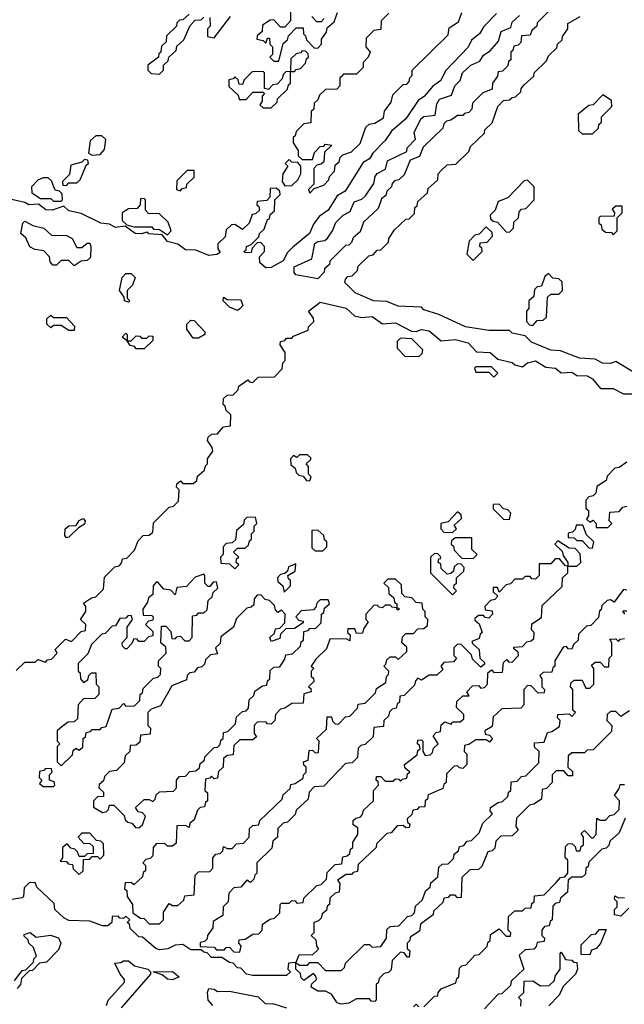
# Model space of a CAD drawing. Extents: x 2708302 to 2968450, y 494490 to 722710.
# Tile 270 of 284: x 2906495 to 2908828, y 679699 to 683500. Entities that reach past the tile are written whole.
import ezdxf

# ---------------------------------------------------------------- set-up
doc = ezdxf.new("R2010")
doc.units = 0

msp = doc.modelspace()

# ---------------------------------------------------------------- linework, layer by layer
at = {"layer": '0CON20XD'}
for points in [[(2908335, 683523.8), (2908285.9, 683474.1), (2908268.8, 683445), (2908238.8, 683421.2), (2908225, 683393.8), (2908137.7, 683302.3), (2908120, 683265), (2908087.5, 683242.5), (2908056.7, 683205), (2908032, 683188), (2907985, 683116.7), (2907930, 683070), (2907905, 683033.8), (2907857.5, 682985), (2907845, 682962.5), (2907820.7, 682949.3), (2907751.4, 682838.6), (2907719.6, 682820.5), (2907685.4, 682764.5), (2907650, 682740), (2907628.8, 682711.2), (2907613.8, 682675), (2907548.6, 682621.4), (2907528.3, 682601.7), (2907511.2, 682568.8), (2907495, 682560), (2907465, 682543.3), (2907445, 682542.5), (2907421.7, 682561.7), (2907420, 682585), (2907440, 682605), (2907440, 682625), (2907425, 682640), (2907411.7, 682638.3), (2907391.7, 682618.3), (2907388.3, 682601.7), (2907365, 682600), (2907360, 682605), (2907368.3, 682611.7), (2907370, 682625), (2907388.3, 682631.7), (2907418.3, 682661.7), (2907420, 682675), (2907438.3, 682691.7), (2907451.7, 682728.3), (2907458.3, 682731.7), (2907461.7, 682748.3), (2907478.3, 682761.7), (2907480, 682805), (2907500, 682825), (2907498.3, 682838.3), (2907485, 682850), (2907461.7, 682848.3), (2907460, 682815), (2907448.3, 682801.7), (2907411.7, 682798.3), (2907410, 682785), (2907418.3, 682778.3), (2907420, 682765), (2907405, 682750), (2907391.7, 682748.3), (2907380, 682715), (2907355, 682690), (2907325, 682710), (2907311.7, 682708.3), (2907291.7, 682688.3), (2907288.3, 682661.7), (2907260, 682635), (2907260, 682615), (2907268.3, 682601.7), (2907256.2, 682593.8), (2907225, 682590), (2907175, 682610.8), (2907135, 682611.9), (2907105, 682633.8), (2907065, 682643.3), (2907045, 682670), (2906993.6, 682673.6), (2906985, 682680), (2906965, 682673.8), (2906940, 682675), (2906902.5, 682702.5), (2906865, 682697.5), (2906841.2, 682711.2), (2906807.5, 682715), (2906731.7, 682751.7), (2906685, 682762.5), (2906665, 682780), (2906620, 682765), (2906595.9, 682765.9), (2906567.5, 682787.5), (2906530, 682785), (2906514.3, 682794.3), (2906425, 682814.5)], [(2907148.3, 683521.7), (2907125, 683500), (2907111.7, 683498.3), (2907101.7, 683488.3), (2907100, 683475), (2907061.7, 683438.3), (2907060, 683415), (2907041.7, 683398.3), (2907040, 683375), (2907031.7, 683368.3), (2907030, 683355), (2906990, 683325), (2906990, 683305), (2907001.7, 683291.7), (2907035, 683290)], [(2907035, 683290), (2907050, 683305), (2907050, 683325), (2907068.3, 683341.7), (2907070, 683355), (2907098.3, 683381.7), (2907101.7, 683398.3), (2907128.3, 683421.7), (2907153, 683477), (2907171.7, 683498.3), (2907195, 683500), (2907205, 683510)], [(2907228.3, 683508.3), (2907230, 683475), (2907220, 683465), (2907220, 683435), (2907245, 683430), (2907308.3, 683511.7)], [(2907540, 683535), (2907540, 683495), (2907518.3, 683471.7), (2907501.7, 683471.7), (2907475, 683500), (2907461.7, 683498.3), (2907431.7, 683478.3), (2907430, 683455), (2907411.7, 683438.3), (2907410, 683425), (2907435, 683420), (2907445, 683410), (2907451.7, 683428.3), (2907458.3, 683428.3), (2907460, 683405), (2907470, 683395), (2907470, 683365), (2907460, 683355), (2907475, 683340), (2907495, 683340)], [(2907495, 683340), (2907511.7, 683408.3), (2907528.3, 683421.7), (2907531.7, 683438.3), (2907561.7, 683468.3), (2907588.3, 683468.3), (2907590, 683445), (2907598.3, 683438.3), (2907601.7, 683421.7), (2907631.7, 683391.7), (2907645, 683390), (2907660, 683405), (2907660, 683425), (2907678.3, 683451.7), (2907681.7, 683468.3), (2907708.3, 683491.7), (2907721.7, 683528.3)], [(2907920, 683525), (2907890, 683495), (2907888.3, 683461.7), (2907861.7, 683458.3), (2907831.7, 683428.3), (2907830, 683395), (2907847.5, 683375), (2907840, 683355), (2907820, 683335), (2907820, 683315), (2907795, 683290), (2907745, 683290), (2907735, 683280), (2907730, 683275), (2907730, 683245), (2907718.3, 683231.7), (2907675, 683230), (2907651.7, 683208.3), (2907645, 683190), (2907631.7, 683178.3), (2907630, 683155), (2907620, 683145), (2907618.3, 683101.7), (2907591.7, 683098.3), (2907561.7, 683068.3), (2907558.3, 683051.7), (2907550, 683045), (2907550, 683025), (2907570, 682995), (2907570, 682975), (2907585, 682960), (2907625, 682960), (2907633, 682987), (2907655, 683010), (2907668.3, 683011.7), (2907675, 683020), (2907700, 683015), (2907671.7, 682988.3), (2907668.3, 682951.7), (2907658.3, 682941.7), (2907641.7, 682938.3), (2907630, 682925), (2907630, 682865), (2907610, 682845), (2907615, 682830)], [(2908541.7, 683538.3), (2908491.7, 683488.3), (2908490, 683475), (2908471.7, 683458.3), (2908465, 683440), (2908431.7, 683438.3), (2908428.3, 683411.7), (2908418.3, 683401.7), (2908401.7, 683398.3), (2908398.3, 683381.7), (2908390, 683375), (2908390, 683345), (2908381.7, 683338.3), (2908378.3, 683321.7), (2908358.3, 683301.7), (2908341.7, 683298.3), (2908338.3, 683281.7), (2908320, 683255), (2908318.3, 683231.7), (2908281.7, 683218.3), (2908241.7, 683178.3), (2908240, 683155), (2908228.3, 683141.7), (2908211.7, 683138.3), (2908205, 683130), (2908185, 683130), (2908158.3, 683111.7), (2908141.7, 683108.3), (2908131.7, 683098.3), (2908128.3, 683081.7), (2908051.7, 683008.3), (2908038.3, 682971.7), (2908001.7, 682958.3), (2907978.3, 682901.7), (2907958.3, 682881.7), (2907941.7, 682878.3), (2907931.7, 682868.3), (2907930, 682855), (2907911.7, 682838.3), (2907908.3, 682821.7), (2907891.7, 682808.3), (2907878.3, 682771.7), (2907821.7, 682718.3), (2907808.3, 682681.7), (2907781.7, 682658.3), (2907775, 682640), (2907765, 682630), (2907751.7, 682628.3), (2907691.7, 682568.3), (2907690, 682555), (2907671.7, 682538.3), (2907670, 682525), (2907645, 682500), (2907560, 682515), (2907553.6, 682523.6), (2907554.4, 682545.6), (2907622.5, 682577.5), (2907634.4, 682635.6), (2907645, 682643.8), (2907672.5, 682647.5), (2907683, 682657), (2907702.5, 682685), (2907715, 682717.5), (2907743.3, 682745), (2907770, 682760), (2907785, 682797.5), (2907815, 682807.5), (2907829.3, 682820.7), (2907861.7, 682868.3), (2907866.2, 682895), (2907875, 682906), (2907907, 682923), (2907914.5, 682955.5), (2907988.3, 682991.7), (2907990, 683005), (2908021.7, 683038.3), (2908016.7, 683065), (2908042.6, 683117.4), (2908055, 683125.7), (2908098.3, 683131.7), (2908104.4, 683175.6), (2908115, 683193.3), (2908161.7, 683208.3), (2908174, 683245), (2908194.1, 683265.9), (2908204, 683295), (2908235.9, 683324.1), (2908270, 683340), (2908285, 683362.5), (2908310.7, 683379.3), (2908342.5, 683417.5), (2908353.3, 683455), (2908390, 683470), (2908395, 683490), (2908423.8, 683516.2)], [(2907615, 682830), (2907631.7, 682848.3), (2907668.3, 682861.7), (2907688.3, 682881.7), (2907690, 682895), (2907710, 682915), (2907711.7, 682938.3), (2907728.3, 682951.7), (2907731.7, 682968.3), (2907741.7, 682978.3), (2907775, 682990), (2907808.3, 683021.7), (2907830, 683085), (2907843, 683097), (2907865, 683100), (2907898.3, 683121.7), (2907903, 683147), (2907928.3, 683181.7), (2907935, 683210), (2907975, 683250), (2907988.3, 683251.7), (2907998.3, 683261.7), (2908000, 683275), (2908010, 683285), (2908010, 683305), (2908148.3, 683441.7), (2908151.7, 683468.3), (2908188.3, 683491.7), (2908201.7, 683528.3)], [(2907670, 683505), (2907658.3, 683491.7), (2907641.7, 683491.7), (2907621.7, 683511.7)], [(2908340, 683165), (2908361.7, 683188.3), (2908385, 683190), (2908395, 683200), (2908408.3, 683201.7), (2908428.3, 683221.7), (2908430, 683235), (2908441.7, 683248.3), (2908478.3, 683281.7), (2908480, 683295), (2908528.3, 683341.7), (2908535, 683360), (2908568.3, 683391.7), (2908570, 683405), (2908588.3, 683421.7), (2908590, 683435), (2908610, 683465), (2908610, 683485), (2908658.3, 683511.7)], [(2907555, 683300), (2907561.7, 683308.3), (2907578.3, 683311.7), (2907598.3, 683331.7), (2907601.7, 683348.3), (2907610, 683355), (2907608.3, 683368.3), (2907598.3, 683378.3), (2907585, 683380), (2907578.3, 683371.7), (2907561.7, 683368.3), (2907541.7, 683348.3), (2907540, 683300), (2907555, 683300)], [(2907465, 683160), (2907488.3, 683181.7), (2907490, 683195), (2907528.3, 683231.7), (2907531.7, 683248.3), (2907540, 683255), (2907540, 683300), (2907521.7, 683298.3), (2907511.7, 683288.3), (2907508.3, 683271.7), (2907488.3, 683251.7), (2907471.7, 683248.3), (2907455, 683230), (2907440, 683235), (2907440, 683295), (2907435, 683300), (2907391.7, 683298.3), (2907361.7, 683268.3), (2907355, 683250), (2907341.7, 683251.7), (2907338.3, 683268.3), (2907325, 683280), (2907318.3, 683271.7), (2907301.7, 683268.3), (2907301.7, 683241.7), (2907338.3, 683208.3), (2907341.7, 683191.7), (2907368.3, 683191.7), (2907395, 683220), (2907435, 683220), (2907440, 683215), (2907430, 683205), (2907430, 683185), (2907421.7, 683171.7), (2907435, 683160), (2907465, 683160)], [(2908705, 683060), (2908728.3, 683081.7), (2908730, 683095), (2908740, 683105), (2908740, 683125), (2908780, 683165), (2908778.3, 683188.3), (2908745, 683210), (2908708.3, 683171.7), (2908691.7, 683168.3), (2908650, 683135), (2908651.7, 683071.7), (2908665, 683060), (2908705, 683060)], [(2908870, 682135), (2908795, 682180), (2908775, 682172.5), (2908743.6, 682173.6), (2908715, 682190), (2908655, 682193.8), (2908581.7, 682221.7), (2908544.2, 682224.2), (2908470, 682255), (2908445, 682280), (2908395, 682290), (2908385, 682300), (2908305, 682300), (2908215, 682314), (2908111.7, 682361.7), (2908055, 682380), (2908045, 682390), (2907955, 682393.8), (2907911.7, 682411.7), (2907860, 682415), (2907790, 682445), (2907750, 682485), (2907751.7, 682498.3), (2907761.7, 682508.3), (2907778.3, 682511.7), (2907798.3, 682531.7), (2907801.7, 682548.3), (2907841.7, 682588.3), (2907858.3, 682591.7), (2907875, 682610), (2907888.3, 682611.7), (2907918.3, 682641.7), (2907920, 682655), (2907941.7, 682688.3), (2907985, 682730), (2907998.3, 682731.7), (2908018.3, 682751.7), (2908020, 682775), (2908028.3, 682781.7), (2908031.7, 682798.3), (2908068.3, 682831.7), (2908071.7, 682848.3), (2908108.3, 682881.7), (2908110, 682905), (2908121.7, 682918.3), (2908145, 682940), (2908178.3, 682941.7), (2908228.3, 682991.7), (2908235, 683010), (2908288.3, 683061.7), (2908290, 683075), (2908318.3, 683101.7), (2908340, 683165)], [(2906775, 682977.5), (2906805, 682980), (2906821.7, 682998.3), (2906827.5, 683037.5), (2906811.7, 683051.7), (2906788.3, 683051.7), (2906767.5, 683032.5), (2906760, 682985), (2906775, 682977.5)], [(2906675, 682860), (2906685, 682870), (2906715, 682870), (2906728.3, 682881.7), (2906751.7, 682938.3), (2906760, 682945), (2906758.3, 682958.3), (2906745, 682960), (2906735, 682950), (2906691.7, 682938.3), (2906687, 682903), (2906660, 682875), (2906661.7, 682861.7), (2906675, 682860)], [(2907518.3, 682858.3), (2907545, 682860), (2907568.3, 682881.7), (2907580, 682905), (2907580, 682935), (2907568.3, 682948.3), (2907545, 682950), (2907535, 682960), (2907520, 682945), (2907530, 682935), (2907510, 682905), (2907507.5, 682875), (2907518.3, 682858.3)], [(2907115, 682840), (2907121.7, 682848.3), (2907138.3, 682851.7), (2907140, 682865), (2907168.3, 682891.7), (2907168.3, 682918.3), (2907141.7, 682918.3), (2907101.7, 682878.3), (2907100, 682845), (2907115, 682840)], [(2906655, 682800), (2906660, 682805), (2906658.3, 682828.3), (2906648.3, 682838.3), (2906631.7, 682841.7), (2906618.3, 682878.3), (2906605, 682890), (2906585, 682890), (2906565, 682880), (2906540, 682855), (2906541.7, 682831.7), (2906575, 682810), (2906615, 682810), (2906625, 682800), (2906655, 682800)], [(2908385, 682680), (2908400, 682695), (2908401.7, 682718.3), (2908420, 682735), (2908421.7, 682758.3), (2908431.7, 682768.3), (2908448.3, 682771.7), (2908480, 682805), (2908480, 682855), (2908455, 682880), (2908441.7, 682878.3), (2908378.3, 682811.7), (2908341.7, 682798.3), (2908330, 682765), (2908310, 682745), (2908311.7, 682731.7), (2908321.7, 682721.7), (2908338.3, 682718.3), (2908371.7, 682681.7), (2908385, 682680)], [(2907065, 682670), (2907080, 682685), (2907068.3, 682718.3), (2907035, 682750), (2906991.7, 682751.7), (2906980, 682765), (2906980, 682805), (2906975, 682810), (2906961.7, 682808.3), (2906960, 682785), (2906948.3, 682771.7), (2906915, 682770), (2906890, 682755), (2906890, 682725), (2906908.3, 682708.3), (2906935, 682700), (2907005, 682700), (2907011.7, 682691.7), (2907035, 682690), (2907065, 682670)], [(2908785, 682670), (2908800, 682685), (2908800, 682735), (2908820, 682755), (2908820, 682780), (2908795, 682780), (2908781.7, 682768.3), (2908790, 682755), (2908788.3, 682741.7), (2908735, 682740), (2908730, 682735), (2908730, 682715), (2908738.3, 682708.3), (2908741.7, 682691.7), (2908755, 682680), (2908778.3, 682678.3), (2908785, 682670)], [(2906705, 682550), (2906685, 682570), (2906655, 682570), (2906637, 682553), (2906623, 682553), (2906612.5, 682565), (2906610, 682585), (2906588.3, 682608.3), (2906553, 682613), (2906533.6, 682623.6), (2906518.3, 682658.3), (2906500, 682675), (2906507.5, 682715), (2906515, 682722.5), (2906545.8, 682705.8), (2906587.5, 682695), (2906618.3, 682668.3), (2906675, 682666.7), (2906697.5, 682655), (2906715, 682620), (2906735, 682620), (2906755, 682637.5), (2906765, 682637.5), (2906770, 682625), (2906768.3, 682581.7), (2906755, 682570), (2906731.7, 682568.3), (2906705, 682550)], [(2908245, 682570), (2908280, 682605), (2908278.3, 682618.3), (2908270, 682625), (2908271.7, 682638.3), (2908298.3, 682641.7), (2908320, 682665), (2908318.3, 682678.3), (2908295, 682700), (2908268.3, 682671.7), (2908251.7, 682668.3), (2908230, 682645), (2908220, 682595), (2908245, 682570)], [(2906915, 682410), (2906900, 682415), (2906898.3, 682428.3), (2906880, 682455), (2906890, 682505), (2906905, 682520), (2906925, 682520), (2906940, 682505), (2906930, 682475), (2906910, 682455), (2906910, 682425), (2906920, 682415), (2906915, 682410)], [(2908475, 682320), (2908491.7, 682338.3), (2908515, 682340), (2908528.3, 682351.7), (2908531.7, 682428.3), (2908545, 682440), (2908575, 682440), (2908590, 682455), (2908588.3, 682488.3), (2908575, 682500), (2908551.7, 682501.7), (2908535, 682520), (2908521.7, 682508.3), (2908508.3, 682471.7), (2908491.7, 682468.3), (2908481.7, 682458.3), (2908478.3, 682431.7), (2908460, 682415), (2908460, 682385), (2908450, 682375), (2908450, 682335), (2908461.7, 682321.7), (2908475, 682320)], [(2906481.7, 680988.3), (2906515, 681020), (2906555, 681020), (2906565, 681030), (2906595, 681020), (2906601.7, 681028.3), (2906618.3, 681031.7), (2906640, 681055), (2906631.7, 681068.3), (2906671.7, 681108.3), (2906695, 681100), (2906731.7, 681138.3), (2906748.3, 681141.7), (2906750, 681165), (2906730, 681185), (2906750, 681215), (2906750, 681235), (2906741.7, 681248.3), (2906771.7, 681268.3), (2906788.3, 681271.7), (2906818.3, 681301.7), (2906821.7, 681348.3), (2906861.7, 681388.3), (2906878.3, 681391.7), (2906888.3, 681401.7), (2906891.7, 681418.3), (2906908.3, 681421.7), (2906938.3, 681451.7), (2906951.7, 681488.3), (2906971.7, 681508.3), (2906995, 681510), (2907008.3, 681521.7), (2907011.7, 681558.3), (2907071.7, 681618.3), (2907088.3, 681621.7), (2907108.3, 681641.7), (2907110, 681685), (2907100, 681695), (2907101.7, 681708.3), (2907115, 681720), (2907125, 681710), (2907165, 681710), (2907178.3, 681721.7), (2907181.7, 681738.3), (2907208.3, 681761.7), (2907211.7, 681778.3), (2907220, 681785), (2907220, 681805), (2907240, 681835), (2907238.3, 681848.3), (2907220, 681875), (2907221.7, 681888.3), (2907235, 681900), (2907258.3, 681901.7), (2907281.7, 681928.3), (2907308.3, 681931.7), (2907310, 681975), (2907291.7, 681991.7), (2907288.3, 682008.3), (2907280, 682015), (2907281.7, 682038.3), (2907295, 682050), (2907318.3, 682051.7), (2907338.3, 682071.7), (2907340, 682085), (2907375, 682110), (2907381.7, 682101.7), (2907395, 682100), (2907415, 682120), (2907478.3, 682121.7), (2907508.3, 682151.7), (2907510, 682175), (2907520, 682185), (2907520, 682215), (2907500, 682245), (2907501.7, 682258.3), (2907518.3, 682261.7), (2907525, 682270), (2907545, 682270), (2907551.7, 682278.3), (2907608.3, 682301.7), (2907610, 682315), (2907630, 682335), (2907628.3, 682348.3), (2907610, 682375), (2907655, 682410), (2907755, 682386), (2907787.3, 682357.3), (2907815, 682350.8), (2907855, 682354), (2907895, 682326.2), (2907945, 682330), (2908007, 682297), (2908025, 682296), (2908045.8, 682304.2), (2908075, 682298.9), (2908120.7, 682260.7), (2908175, 682265.7), (2908225, 682252.9), (2908258.3, 682218.3), (2908310, 682215), (2908340, 682190), (2908395, 682176.2), (2908405, 682167.5), (2908435, 682160), (2908455, 682175.7), (2908485, 682183.3), (2908525, 682158.8), (2908562.5, 682155), (2908585, 682136.7), (2908625, 682138.8), (2908645, 682126.2), (2908685, 682125.8), (2908705, 682113.3), (2908736.7, 682076.7), (2908785, 682076.2), (2908825, 682056.2), (2908875, 682056)], [(2907335, 682377.5), (2907305, 682390), (2907280, 682415), (2907281.7, 682428.3), (2907295, 682420), (2907348.3, 682418.3), (2907356.2, 682396.2), (2907345, 682383.3), (2907335, 682377.5)], [(2906705, 682300), (2906685, 682300), (2906655, 682320), (2906625, 682320), (2906615, 682310), (2906600, 682325), (2906600, 682345), (2906615, 682360), (2906625, 682350), (2906675, 682350), (2906707, 682317), (2906705, 682300)], [(2907185, 682270), (2907165, 682270), (2907140, 682305), (2907140, 682325), (2907155, 682340), (2907168.3, 682338.3), (2907210, 682295), (2907210, 682285), (2907185, 682270)], [(2906975, 682230), (2906945, 682230), (2906938.3, 682238.3), (2906921.7, 682241.7), (2906910, 682260), (2906890, 682275), (2906905, 682290), (2906910, 682285), (2906910, 682260), (2906925, 682260), (2906945, 682280), (2906958.3, 682278.3), (2906965, 682270), (2906985, 682270), (2906995, 682280), (2907008.3, 682278.3), (2907008.3, 682261.7), (2906975, 682230)], [(2908035, 682200), (2908048.3, 682211.7), (2908050, 682225), (2908008.3, 682268.3), (2907965, 682270), (2907951.7, 682258.3), (2907951.7, 682231.7), (2907981.7, 682201.7), (2908035, 682200)], [(2908325, 682120), (2908340, 682135), (2908315, 682160), (2908255, 682160), (2908250, 682155), (2908255, 682140), (2908305, 682140), (2908325, 682120)], [(2907615, 681720), (2907620, 681735), (2907610, 681745), (2907610, 681775), (2907600, 681785), (2907618.3, 681801.7), (2907618.3, 681808.3), (2907605, 681820), (2907575, 681820), (2907565, 681810), (2907551.7, 681818.3), (2907540, 681805), (2907541.7, 681781.7), (2907558.3, 681768.3), (2907561.7, 681751.7), (2907571.7, 681741.7), (2907588.3, 681738.3), (2907601.7, 681721.7), (2907615, 681720)], [(2908838.3, 681791.7), (2908808.3, 681771.7), (2908791.7, 681768.3), (2908761.7, 681738.3), (2908758.3, 681721.7), (2908721.7, 681698.3), (2908718.3, 681671.7), (2908708.3, 681661.7), (2908691.7, 681658.3), (2908680, 681645), (2908680, 681615), (2908690, 681605), (2908690, 681585), (2908681.7, 681571.7), (2908695, 681560), (2908708.3, 681568.3), (2908720, 681555), (2908720, 681540), (2908765, 681540)], [(2908385, 681570), (2908390, 681595), (2908378.3, 681608.3), (2908361.7, 681611.7), (2908345, 681630), (2908321.7, 681628.3), (2908321.7, 681611.7), (2908361.7, 681571.7), (2908385, 681570)], [(2908765, 681540), (2908780, 681555), (2908770, 681565), (2908771.7, 681598.3), (2908808.3, 681601.7), (2908821.7, 681618.3), (2908838.3, 681621.7)], [(2906675, 681500), (2906669.3, 681509.3), (2906670, 681535), (2906685, 681545.8), (2906712.5, 681547.5), (2906725, 681566.7), (2906740, 681575), (2906747.5, 681565), (2906745, 681552.5), (2906721.7, 681538.3), (2906685, 681502.5), (2906675, 681500)], [(2907325, 681380), (2907340, 681395), (2907330, 681405), (2907331.7, 681418.3), (2907340, 681425), (2907320, 681445), (2907335, 681460), (2907365, 681460), (2907378.3, 681471.7), (2907381.7, 681488.3), (2907390, 681495), (2907390, 681515), (2907400, 681525), (2907400, 681545), (2907410, 681555), (2907405, 681580), (2907371.7, 681578.3), (2907361.7, 681568.3), (2907358.3, 681551.7), (2907331.7, 681528.3), (2907328.3, 681491.7), (2907315, 681480), (2907291.7, 681478.3), (2907280, 681465), (2907280, 681435), (2907270, 681425), (2907271.7, 681401.7), (2907305, 681400), (2907325, 681380)], [(2908165, 681520), (2908180, 681535), (2908171.7, 681548.3), (2908200, 681575), (2908198.3, 681588.3), (2908185, 681600), (2908148.3, 681561.7), (2908120, 681555), (2908120, 681535), (2908131.7, 681521.7), (2908165, 681520)], [(2907665, 681450), (2907680, 681465), (2907680, 681485), (2907671.7, 681491.7), (2907668.3, 681508.3), (2907645, 681530), (2907621.7, 681528.3), (2907621.7, 681461.7), (2907635, 681450), (2907665, 681450)], [(2908705, 681460), (2908710, 681485), (2908681.7, 681511.7), (2908668.3, 681548.3), (2908641.7, 681548.3), (2908638.3, 681531.7), (2908628.3, 681521.7), (2908611.7, 681518.3), (2908611.7, 681501.7), (2908635, 681500), (2908645, 681490), (2908665, 681490), (2908691.7, 681461.7), (2908705, 681460)], [(2908245, 681420), (2908260, 681435), (2908240, 681455), (2908240, 681500), (2908175, 681500), (2908161.7, 681488.3), (2908160, 681475), (2908168.3, 681468.3), (2908171.7, 681451.7), (2908201.7, 681421.7), (2908245, 681420)], [(2908645, 681390), (2908660, 681405), (2908658.3, 681438.3), (2908638.3, 681458.3), (2908615, 681460), (2908571.7, 681488.3), (2908560, 681475), (2908588.3, 681448.3), (2908591.7, 681431.7), (2908610, 681405), (2908610, 681390), (2908645, 681390)], [(2907345, 679900), (2907350, 679925), (2907340, 679935), (2907341.7, 679948.3), (2907365, 679950), (2907395, 679970), (2907418.3, 679971.7), (2907430, 679985), (2907431.7, 680008.3), (2907461.7, 680028.3), (2907478.3, 680031.7), (2907498.3, 680051.7), (2907500, 680085), (2907505, 680090), (2907535, 680090), (2907545, 680100), (2907558.3, 680098.3), (2907565, 680090), (2907588.3, 680091.7), (2907591.7, 680108.3), (2907641.7, 680158.3), (2907658.3, 680161.7), (2907678.3, 680181.7), (2907681.7, 680208.3), (2907711.7, 680238.3), (2907738.3, 680241.7), (2907741.7, 680268.3), (2907758.3, 680271.7), (2907768.3, 680281.7), (2907771.7, 680298.3), (2907780, 680305), (2907780, 680325), (2907800, 680355), (2907800, 680380), (2907781.7, 680391.7), (2907781.7, 680408.3), (2907791.7, 680418.3), (2907808.3, 680421.7), (2907818.3, 680431.7), (2907821.7, 680448.3), (2907860, 680485), (2907860, 680525), (2907880, 680545), (2907878.3, 680558.3), (2907870, 680565), (2907871.7, 680578.3), (2907888.3, 680578.3), (2907905, 680560), (2907935, 680560), (2907945, 680570), (2907958.3, 680568.3), (2907965, 680560), (2907971.7, 680568.3), (2907988.3, 680571.7), (2907991.7, 680588.3), (2908000, 680595), (2907981.7, 680611.7), (2907980, 680625), (2908028.3, 680661.7), (2908031.7, 680678.3), (2908040, 680685), (2908038.3, 680698.3), (2908030, 680705), (2908031.7, 680718.3), (2908045, 680720), (2908050, 680715), (2908050, 680675), (2908060, 680660), (2908078.3, 680661.7), (2908088.3, 680671.7), (2908091.7, 680688.3), (2908110, 680705), (2908090, 680735), (2908101.7, 680748.3), (2908118.3, 680751.7), (2908121.7, 680778.3), (2908135, 680790), (2908160, 680780), (2908165, 680790), (2908195, 680790), (2908208.3, 680801.7), (2908208.3, 680818.3), (2908180, 680845), (2908181.7, 680868.3), (2908205, 680890), (2908230, 680890), (2908220, 680905), (2908241.7, 680928.3), (2908265, 680930), (2908275, 680920), (2908288.3, 680921.7), (2908300, 680935), (2908301.7, 680978.3), (2908315, 680990), (2908325, 680980), (2908358.3, 680981.7), (2908361.7, 681018.3), (2908375, 681030), (2908381.7, 681021.7), (2908395, 681020), (2908420, 681045), (2908418.3, 681058.3), (2908401.7, 681071.7), (2908401.7, 681078.3), (2908435, 681080), (2908451.7, 681098.3), (2908468.3, 681101.7), (2908478.3, 681111.7), (2908480, 681135), (2908470, 681145), (2908471.7, 681168.3), (2908508.3, 681191.7), (2908511.7, 681238.3), (2908588.3, 681311.7), (2908590, 681345), (2908610, 681365), (2908610, 681390), (2908601.7, 681391.7), (2908578.3, 681418.3), (2908561.7, 681418.3), (2908545, 681400), (2908500, 681400), (2908500, 681355), (2908485, 681340), (2908471.7, 681341.7), (2908465, 681350), (2908445, 681350), (2908435, 681340), (2908405, 681340), (2908388.3, 681321.7), (2908371.7, 681318.3), (2908345, 681290), (2908338.3, 681308.3), (2908321.7, 681308.3), (2908321.7, 681291.7), (2908340, 681275), (2908328.3, 681261.7), (2908311.7, 681258.3), (2908290, 681235), (2908291.7, 681221.7), (2908318.3, 681218.3), (2908320, 681205), (2908305, 681190), (2908291.7, 681191.7), (2908285, 681200), (2908265, 681200), (2908251.7, 681188.3), (2908251.7, 681181.7), (2908268.3, 681168.3), (2908280, 681135), (2908271.7, 681128.3), (2908268.3, 681111.7), (2908240, 681100), (2908241.7, 681091.7), (2908268.3, 681068.3), (2908270, 681035), (2908288.3, 681018.3), (2908288.3, 681011.7), (2908275, 681000), (2908241.7, 681031.7), (2908238.3, 681048.3), (2908198.3, 681088.3), (2908185, 681090), (2908170, 681075), (2908170, 681045), (2908180, 681035), (2908168.3, 681021.7), (2908131.7, 681018.3), (2908120, 681005), (2908128.3, 680991.7), (2908105, 680970), (2908075, 680970), (2908045, 680950), (2908031.7, 680958.3), (2908021.7, 680948.3), (2908018.3, 680931.7), (2907978.3, 680891.7), (2907961.7, 680888.3), (2907960, 680865), (2907951.7, 680858.3), (2907948.3, 680841.7), (2907931.7, 680838.3), (2907921.7, 680828.3), (2907918.3, 680811.7), (2907900, 680795), (2907898.3, 680771.7), (2907861.7, 680768.3), (2907858.3, 680731.7), (2907828.3, 680701.7), (2907811.7, 680698.3), (2907801.7, 680688.3), (2907798.3, 680651.7), (2907778.3, 680631.7), (2907751.7, 680628.3), (2907668.3, 680541.7), (2907631.7, 680538.3), (2907611.7, 680518.3), (2907608.3, 680491.7), (2907561.7, 680448.3), (2907558.3, 680431.7), (2907528.3, 680401.7), (2907511.7, 680398.3), (2907491.7, 680378.3), (2907490, 680345), (2907471.7, 680328.3), (2907468.3, 680301.7), (2907410, 680245), (2907410, 680205), (2907401.7, 680198.3), (2907398.3, 680181.7), (2907385, 680170), (2907371.7, 680178.3), (2907348.3, 680151.7), (2907321.7, 680148.3), (2907301.7, 680128.3), (2907300, 680095), (2907280, 680075), (2907278.3, 680041.7), (2907241.7, 680018.3), (2907240, 679995), (2907220, 679965), (2907218.3, 679951.7), (2907208.3, 679941.7), (2907191.7, 679938.3), (2907191.7, 679921.7), (2907245, 679920), (2907255, 679910), (2907285, 679910), (2907291.7, 679918.3), (2907305, 679920), (2907321.7, 679901.7), (2907345, 679900)], [(2908165, 681280), (2908180, 681295), (2908170, 681305), (2908171.7, 681318.3), (2908180, 681325), (2908180, 681345), (2908208.3, 681371.7), (2908210, 681385), (2908198.3, 681398.3), (2908185, 681400), (2908171.7, 681388.3), (2908168.3, 681371.7), (2908158.3, 681361.7), (2908145, 681360), (2908121.7, 681381.7), (2908120, 681400), (2908110, 681405), (2908111.7, 681418.3), (2908120, 681420), (2908118.3, 681428.3), (2908108.3, 681438.3), (2908095, 681440), (2908080, 681425), (2908080, 681365), (2908165, 681280)], [(2907515, 681290), (2907540, 681315), (2907540, 681335), (2907531.7, 681341.7), (2907530, 681355), (2907558.3, 681371.7), (2907560, 681400), (2907531.7, 681388.3), (2907528.3, 681371.7), (2907518.3, 681361.7), (2907501.7, 681358.3), (2907490, 681345), (2907491.7, 681331.7), (2907510, 681315), (2907515, 681290)], [(2906655, 680620), (2906698.3, 680661.7), (2906701.7, 680678.3), (2906711.7, 680688.3), (2906725, 680680), (2906738.3, 680691.7), (2906740, 680725), (2906748.3, 680731.7), (2906751.7, 680748.3), (2906768.3, 680751.7), (2906775, 680760), (2906805, 680760), (2906811.7, 680768.3), (2906828.3, 680771.7), (2906851.7, 680838.3), (2906878.3, 680841.7), (2906895, 680860), (2906905, 680850), (2906938.3, 680851.7), (2906958.3, 680871.7), (2906960, 680895), (2906968.3, 680901.7), (2906971.7, 680918.3), (2907011.7, 680958.3), (2907028.3, 680961.7), (2907038.3, 680971.7), (2907040, 680995), (2907030, 681005), (2907030, 681025), (2907060, 681055), (2907058.3, 681078.3), (2907040, 681095), (2907041.7, 681158.3), (2907058.3, 681158.3), (2907078.3, 681138.3), (2907081.7, 681111.7), (2907095, 681110), (2907101.7, 681118.3), (2907115, 681120), (2907131.7, 681101.7), (2907148.3, 681101.7), (2907160, 681115), (2907161.7, 681198.3), (2907178.3, 681201.7), (2907185, 681210), (2907205, 681210), (2907218.3, 681221.7), (2907221.7, 681258.3), (2907238.3, 681271.7), (2907241.7, 681288.3), (2907260, 681305), (2907255, 681330), (2907241.7, 681328.3), (2907228.3, 681311.7), (2907221.7, 681311.7), (2907210, 681325), (2907210, 681355), (2907205, 681360), (2907171.7, 681348.3), (2907138.3, 681311.7), (2907101.7, 681308.3), (2907095, 681280), (2907078.3, 681298.3), (2907051.7, 681301.7), (2907028.3, 681328.3), (2907021.7, 681328.3), (2907010, 681315), (2907008.3, 681281.7), (2906991.7, 681268.3), (2906988.3, 681251.7), (2906970, 681225), (2906971.7, 681201.7), (2907005, 681200), (2907010, 681195), (2907008.3, 681181.7), (2906991.7, 681178.3), (2906980, 681165), (2907008.3, 681138.3), (2907008.3, 681121.7), (2906991.7, 681118.3), (2906975, 681100), (2906955, 681100), (2906948.3, 681108.3), (2906935, 681110), (2906928.3, 681091.7), (2906908.3, 681071.7), (2906901.7, 681071.7), (2906891.7, 681081.7), (2906890, 681095), (2906910, 681115), (2906910, 681155), (2906930, 681185), (2906925, 681200), (2906911.7, 681198.3), (2906905, 681190), (2906881.7, 681188.3), (2906865, 681160), (2906851.7, 681158.3), (2906825, 681130), (2906811.7, 681128.3), (2906771.7, 681088.3), (2906758.3, 681051.7), (2906720, 681015), (2906720, 680985), (2906728.3, 680978.3), (2906730, 680955), (2906741.7, 680941.7), (2906758.3, 680951.7), (2906761.7, 680968.3), (2906771.7, 680978.3), (2906788.3, 680978.3), (2906790, 680935), (2906800, 680925), (2906800, 680895), (2906785, 680880), (2906741.7, 680878.3), (2906720, 680855), (2906718.3, 680801.7), (2906705, 680790), (2906681.7, 680788.3), (2906658.3, 680771.7), (2906640, 680755), (2906640, 680715), (2906650, 680705), (2906640, 680695), (2906640, 680635), (2906655, 680620)], [(2907035, 680010), (2907050, 680025), (2907050, 680055), (2907071.7, 680088.3), (2907085, 680080), (2907105, 680080), (2907128.3, 680101.7), (2907131.7, 680118.3), (2907168.3, 680121.7), (2907171.7, 680198.3), (2907185, 680210), (2907228.3, 680211.7), (2907240, 680225), (2907240, 680265), (2907251.7, 680278.3), (2907268.3, 680281.7), (2907278.3, 680291.7), (2907281.7, 680308.3), (2907295, 680300), (2907315, 680300), (2907331.7, 680318.3), (2907358.3, 680321.7), (2907380, 680345), (2907381.7, 680378.3), (2907395, 680390), (2907418.3, 680391.7), (2907421.7, 680408.3), (2907508.3, 680491.7), (2907511.7, 680508.3), (2907538.3, 680531.7), (2907541.7, 680548.3), (2907558.3, 680551.7), (2907588.3, 680571.7), (2907590, 680585), (2907600, 680595), (2907600, 680615), (2907591.7, 680621.7), (2907590, 680635), (2907608.3, 680641.7), (2907611.7, 680678.3), (2907625, 680680), (2907635, 680670), (2907648.3, 680671.7), (2907650, 680715), (2907640, 680725), (2907678.3, 680761.7), (2907681.7, 680808.3), (2907698.3, 680808.3), (2907701.7, 680791.7), (2907711.7, 680781.7), (2907725, 680780), (2907751.7, 680808.3), (2907768.3, 680811.7), (2907798.3, 680841.7), (2907801.7, 680858.3), (2907828.3, 680861.7), (2907868.3, 680901.7), (2907871.7, 680918.3), (2907908.3, 680941.7), (2907910, 680965), (2907918.3, 680971.7), (2907920, 680985), (2907900, 681005), (2907908.3, 681011.7), (2907911.7, 681028.3), (2907925, 681040), (2907945, 681040), (2907955, 681030), (2907988.3, 681061.7), (2907988.3, 681078.3), (2907970, 681095), (2907971.7, 681118.3), (2907985, 681130), (2908015, 681130), (2908031.7, 681148.3), (2908055, 681150), (2908068.3, 681161.7), (2908070, 681185), (2908060, 681195), (2908060, 681215), (2908050, 681225), (2908048.3, 681248.3), (2908025, 681250), (2908008.3, 681268.3), (2907981.7, 681271.7), (2907970, 681285), (2907968.3, 681318.3), (2907945, 681340), (2907915, 681340), (2907900, 681325), (2907918.3, 681308.3), (2907920, 681285), (2907938.3, 681268.3), (2907941.7, 681251.7), (2907950, 681245), (2907950, 681230), (2907958.3, 681228.3), (2907958.3, 681221.7), (2907951.7, 681221.7), (2907950, 681230), (2907931.7, 681231.7), (2907925, 681240), (2907905, 681240), (2907895, 681230), (2907881.7, 681231.7), (2907875, 681240), (2907861.7, 681238.3), (2907830, 681205), (2907830, 681185), (2907840, 681175), (2907821.7, 681148.3), (2907818.3, 681131.7), (2907795, 681130), (2907788.3, 681148.3), (2907761.7, 681148.3), (2907760, 681135), (2907770, 681125), (2907768.3, 681101.7), (2907755, 681110), (2907691.7, 681108.3), (2907678.3, 681071.7), (2907638.3, 681031.7), (2907620, 681005), (2907630, 680995), (2907620, 680985), (2907620, 680965), (2907628.3, 680958.3), (2907630, 680945), (2907610, 680925), (2907618.3, 680918.3), (2907620, 680905), (2907591.7, 680898.3), (2907588.3, 680861.7), (2907545, 680860), (2907518.3, 680841.7), (2907501.7, 680838.3), (2907481.7, 680818.3), (2907480, 680795), (2907465, 680780), (2907451.7, 680781.7), (2907445, 680790), (2907411.7, 680788.3), (2907400, 680775), (2907400, 680745), (2907408.3, 680731.7), (2907395, 680720), (2907345, 680720), (2907321.7, 680698.3), (2907318.3, 680661.7), (2907295, 680660), (2907281.7, 680648.3), (2907280, 680615), (2907261.7, 680598.3), (2907258.3, 680571.7), (2907245, 680570), (2907235, 680580), (2907228.3, 680571.7), (2907211.7, 680568.3), (2907210, 680525), (2907220, 680515), (2907220, 680485), (2907211.7, 680478.3), (2907208.3, 680461.7), (2907191.7, 680458.3), (2907181.7, 680448.3), (2907168.3, 680411.7), (2907151.7, 680398.3), (2907148.3, 680381.7), (2907135, 680390), (2907101.7, 680388.3), (2907098.3, 680321.7), (2907085, 680310), (2907065, 680310), (2907055, 680320), (2907021.7, 680318.3), (2907010, 680305), (2907008.3, 680271.7), (2906998.3, 680261.7), (2906981.7, 680258.3), (2906970, 680245), (2906980, 680235), (2906980, 680215), (2906971.7, 680208.3), (2906968.3, 680191.7), (2906935, 680160), (2906925, 680170), (2906901.7, 680168.3), (2906900, 680145), (2906908.3, 680138.3), (2906910, 680115), (2906930, 680085), (2906931.7, 680051.7), (2906961.7, 680031.7), (2906975, 680030), (2906995, 680010), (2907035, 680010)], [(2908838.3, 681298.3), (2908825, 681300), (2908788.3, 681251.7), (2908775, 681260), (2908761.7, 681258.3), (2908741.7, 681238.3), (2908738.3, 681221.7), (2908731.7, 681218.3), (2908728.3, 681191.7), (2908698.3, 681161.7), (2908681.7, 681158.3), (2908651.7, 681128.3), (2908650, 681105), (2908631.7, 681088.3), (2908625, 681070), (2908611.7, 681071.7), (2908605, 681080), (2908591.7, 681078.3), (2908560, 681025), (2908560, 681005), (2908551.7, 680998.3), (2908548.3, 680981.7), (2908515, 680980), (2908501.7, 680968.3), (2908510, 680955), (2908510, 680925), (2908520, 680915), (2908518.3, 680901.7), (2908495, 680900), (2908468.3, 680928.3), (2908455, 680930), (2908440, 680915), (2908440, 680855), (2908428.3, 680841.7), (2908355, 680840), (2908321.7, 680808.3), (2908318.3, 680771.7), (2908290, 680755), (2908291.7, 680741.7), (2908308.3, 680738.3), (2908320, 680725), (2908308.3, 680711.7), (2908295, 680720), (2908255, 680720), (2908228.3, 680701.7), (2908211.7, 680698.3), (2908210, 680675), (2908220, 680665), (2908220, 680625), (2908205, 680610), (2908191.7, 680611.7), (2908185, 680620), (2908171.7, 680618.3), (2908141.7, 680588.3), (2908140, 680555), (2908131.7, 680548.3), (2908128.3, 680531.7), (2908071.7, 680508.3), (2908068.3, 680491.7), (2908060, 680485), (2908058.3, 680461.7), (2908035, 680460), (2908028.3, 680451.7), (2908011.7, 680448.3), (2908008.3, 680431.7), (2907990, 680415), (2907991.7, 680401.7), (2908000, 680395), (2907998.3, 680381.7), (2907985, 680380), (2907975, 680390), (2907951.7, 680388.3), (2907928.3, 680361.7), (2907911.7, 680358.3), (2907871.7, 680318.3), (2907870, 680305), (2907801.7, 680238.3), (2907798.3, 680211.7), (2907781.7, 680208.3), (2907775, 680200), (2907755, 680200), (2907721.7, 680178.3), (2907730, 680165), (2907728.3, 680131.7), (2907711.7, 680128.3), (2907691.7, 680108.3), (2907690, 680085), (2907681.7, 680078.3), (2907678.3, 680061.7), (2907661.7, 680048.3), (2907658.3, 680031.7), (2907648.3, 680021.7), (2907630, 680015), (2907630, 679975), (2907620, 679965), (2907638.3, 679948.3), (2907640, 679925), (2907648.3, 679911.7), (2907625, 679890), (2907571.7, 679888.3), (2907560, 679860), (2907575, 679850), (2907605, 679850), (2907615, 679860), (2907645, 679860), (2907675, 679830), (2907735, 679830)], [(2906955, 680380), (2906968.3, 680391.7), (2906980, 680425), (2906968.3, 680438.3), (2906951.7, 680441.7), (2906941.7, 680458.3), (2906975, 680490), (2906995, 680490), (2907008.3, 680481.7), (2907018.3, 680491.7), (2907021.7, 680508.3), (2907035, 680520), (2907088.3, 680521.7), (2907100, 680535), (2907100, 680565), (2907111.7, 680578.3), (2907135, 680580), (2907151.7, 680598.3), (2907175, 680600), (2907188.3, 680611.7), (2907191.7, 680628.3), (2907208.3, 680641.7), (2907210, 680655), (2907245, 680690), (2907258.3, 680691.7), (2907268.3, 680701.7), (2907271.7, 680718.3), (2907280, 680725), (2907281.7, 680748.3), (2907298.3, 680751.7), (2907328.3, 680781.7), (2907331.7, 680808.3), (2907355, 680830), (2907368.3, 680831.7), (2907378.3, 680841.7), (2907380, 680875), (2907398.3, 680891.7), (2907401.7, 680908.3), (2907431.7, 680928.3), (2907448.3, 680931.7), (2907451.7, 680948.3), (2907460, 680955), (2907461.7, 680988.3), (2907475, 681000), (2907498.3, 681001.7), (2907518.3, 681031.7), (2907521.7, 681048.3), (2907548.3, 681051.7), (2907578.3, 681081.7), (2907581.7, 681098.3), (2907590, 681105), (2907591.7, 681138.3), (2907608.3, 681141.7), (2907615, 681150), (2907638.3, 681151.7), (2907658.3, 681171.7), (2907660, 681205), (2907668.3, 681211.7), (2907671.7, 681228.3), (2907690, 681245), (2907685, 681260), (2907655, 681260), (2907641.7, 681248.3), (2907638.3, 681231.7), (2907628.3, 681221.7), (2907581.7, 681218.3), (2907560, 681195), (2907571.7, 681181.7), (2907588.3, 681178.3), (2907588.3, 681171.7), (2907555, 681150), (2907521.7, 681148.3), (2907501.7, 681128.3), (2907498.3, 681111.7), (2907465, 681100), (2907460, 681115), (2907478.3, 681131.7), (2907481.7, 681148.3), (2907498.3, 681151.7), (2907518.3, 681171.7), (2907520, 681205), (2907505, 681220), (2907491.7, 681211.7), (2907481.7, 681221.7), (2907478.3, 681238.3), (2907458.3, 681258.3), (2907441.7, 681261.7), (2907425, 681280), (2907411.7, 681278.3), (2907400, 681265), (2907398.3, 681241.7), (2907388.3, 681231.7), (2907371.7, 681228.3), (2907331.7, 681188.3), (2907320, 681155), (2907271.7, 681118.3), (2907268.3, 681091.7), (2907250, 681075), (2907258.3, 681051.7), (2907231.7, 681048.3), (2907211.7, 681028.3), (2907208.3, 681011.7), (2907198.3, 681001.7), (2907181.7, 680998.3), (2907168.3, 680981.7), (2907151.7, 680978.3), (2907141.7, 680968.3), (2907138.3, 680951.7), (2907081.7, 680928.3), (2907038.3, 680851.7), (2907001.7, 680838.3), (2906990, 680825), (2906990, 680775), (2907000, 680765), (2906998.3, 680741.7), (2906961.7, 680738.3), (2906958.3, 680711.7), (2906945, 680700), (2906921.7, 680698.3), (2906920, 680675), (2906901.7, 680658.3), (2906898.3, 680631.7), (2906868.3, 680601.7), (2906841.7, 680598.3), (2906821.7, 680578.3), (2906818.3, 680561.7), (2906801.7, 680548.3), (2906800, 680535), (2906818.3, 680518.3), (2906818.3, 680501.7), (2906795, 680500), (2906780, 680485), (2906780, 680460), (2906815, 680440), (2906828.3, 680441.7), (2906838.3, 680451.7), (2906841.7, 680468.3), (2906858.3, 680468.3), (2906898.3, 680428.3), (2906901.7, 680411.7), (2906911.7, 680401.7), (2906928.3, 680398.3), (2906941.7, 680381.7), (2906955, 680380)], [(2908830, 681205), (2908821.7, 681218.3), (2908838.3, 681218.3)], [(2907735, 679830), (2907748.3, 679841.7), (2907751.7, 679858.3), (2907825, 679930), (2907845, 679930), (2907855, 679920), (2907888.3, 679921.7), (2907910, 679955), (2907911.7, 679988.3), (2907925, 680000), (2907958.3, 680001.7), (2907991.7, 680038.3), (2908008.3, 680041.7), (2908018.3, 680051.7), (2908021.7, 680078.3), (2908048.3, 680101.7), (2908061.7, 680138.3), (2908078.3, 680151.7), (2908081.7, 680168.3), (2908108.3, 680191.7), (2908111.7, 680228.3), (2908125, 680240), (2908148.3, 680241.7), (2908168.3, 680261.7), (2908171.7, 680278.3), (2908188.3, 680291.7), (2908191.7, 680308.3), (2908208.3, 680311.7), (2908221.7, 680328.3), (2908238.3, 680331.7), (2908268.3, 680361.7), (2908281.7, 680398.3), (2908320, 680435), (2908310, 680445), (2908311.7, 680458.3), (2908341.7, 680478.3), (2908358.3, 680481.7), (2908378.3, 680501.7), (2908381.7, 680518.3), (2908390, 680525), (2908391.7, 680558.3), (2908415, 680560), (2908431.7, 680578.3), (2908448.3, 680581.7), (2908498.3, 680631.7), (2908500, 680675), (2908481.7, 680691.7), (2908481.7, 680708.3), (2908518.3, 680711.7), (2908531.7, 680748.3), (2908548.3, 680751.7), (2908578.3, 680771.7), (2908580, 680795), (2908570, 680805), (2908571.7, 680818.3), (2908615, 680820), (2908625, 680810), (2908640, 680825), (2908630, 680835), (2908630, 680915), (2908620, 680925), (2908621.7, 680938.3), (2908635, 680950), (2908665, 680950), (2908680, 680920), (2908695, 680920), (2908710, 680935), (2908710, 680995), (2908701.7, 681008.3), (2908715, 681020), (2908735, 681020), (2908751.7, 681001.7), (2908768.3, 681001.7), (2908770, 681035), (2908780, 681045), (2908780, 681095), (2908771.7, 681108.3), (2908795, 681110), (2908805, 681100), (2908811.7, 681108.3), (2908828.3, 681111.7)], [(2908848.3, 680831.7), (2908815, 680810), (2908795, 680830), (2908775, 680830), (2908761.7, 680818.3), (2908760, 680795), (2908780, 680775), (2908778.3, 680751.7), (2908708.3, 680681.7), (2908685, 680680), (2908675, 680670), (2908625, 680670), (2908611.7, 680658.3), (2908610, 680615), (2908628.3, 680598.3), (2908628.3, 680581.7), (2908611.7, 680581.7), (2908595, 680600), (2908565, 680600), (2908550, 680585)], [(2908550, 680585), (2908550, 680555), (2908528.3, 680531.7), (2908511.7, 680528.3), (2908508.3, 680491.7), (2908478.3, 680471.7), (2908461.7, 680468.3), (2908411.7, 680418.3), (2908410, 680385), (2908418.3, 680371.7), (2908395, 680350), (2908351.7, 680348.3), (2908331.7, 680328.3), (2908328.3, 680301.7), (2908318.3, 680291.7), (2908301.7, 680288.3), (2908278.3, 680231.7), (2908265, 680220), (2908231.7, 680218.3), (2908201.7, 680188.3), (2908198.3, 680111.7), (2908185, 680110), (2908175, 680120), (2908155, 680120), (2908148.3, 680111.7), (2908131.7, 680108.3), (2908128.3, 680091.7), (2908091.7, 680058.3), (2908090, 680045), (2908041.7, 680008.3), (2908038.3, 679981.7), (2908001.7, 679958.3), (2908000, 679945), (2907990, 679935), (2907990, 679915), (2908000, 679905), (2907998.3, 679881.7), (2907991.7, 679881.7), (2907978.3, 679898.3), (2907965, 679900), (2907931.7, 679868.3), (2907928.3, 679831.7), (2907918.3, 679821.7), (2907901.7, 679818.3), (2907881.7, 679798.3), (2907878.3, 679781.7), (2907870, 679775), (2907870, 679715), (2907865, 679710), (2907851.7, 679711.7), (2907845, 679720), (2907795, 679720), (2907765, 679703.3), (2907735, 679700), (2907720, 679705), (2907698.3, 679738.3), (2907675, 679750), (2907645, 679750), (2907620, 679765), (2907621.7, 679778.3), (2907640, 679795), (2907638.3, 679808.3), (2907628.3, 679818.3), (2907591.7, 679791.7), (2907581.7, 679801.7), (2907578.3, 679818.3), (2907560, 679835), (2907560, 679860), (2907531.7, 679858.3), (2907530, 679835), (2907540, 679825), (2907525, 679810), (2907395, 679810), (2907370, 679815), (2907348.3, 679838.3), (2907335, 679840), (2907318.3, 679858.3), (2907305, 679860), (2907275, 679880), (2907235, 679880), (2907218.3, 679898.3), (2907205, 679900), (2907195, 679910), (2907155, 679910), (2907125, 679930), (2907095, 679927.5), (2907066.1, 679913.9), (2907035, 679910), (2907020, 679915), (2906968.3, 679958.3), (2906955, 679960), (2906921.7, 679991.7), (2906918.3, 680008.3), (2906910, 680015), (2906920, 680025), (2906905, 680040), (2906895, 680030), (2906881.7, 680031.7), (2906875, 680040), (2906851.7, 680038.3), (2906850, 680015), (2906835, 680002.5), (2906815, 680002.5), (2906765, 680020), (2906685, 680023.3), (2906665, 680032.5), (2906630, 680065), (2906628.3, 680088.3), (2906561.7, 680151.7), (2906555, 680170), (2906531.7, 680168.3), (2906511.7, 680148.3), (2906510, 680115), (2906505, 680110), (2906465, 680103.3)], [(2906625, 680540), (2906630, 680545), (2906628.3, 680558.3), (2906610, 680565), (2906610, 680585), (2906620, 680595), (2906618.3, 680608.3), (2906595, 680610), (2906588.3, 680601.7), (2906571.7, 680598.3), (2906570, 680575), (2906580, 680565), (2906571.7, 680551.7), (2906585, 680540), (2906625, 680540)], [(2908055, 679690), (2908095, 679730), (2908108.3, 679731.7), (2908110, 679745), (2908121.7, 679758.3), (2908178.3, 679781.7), (2908181.7, 679798.3), (2908190, 679805), (2908191.7, 679838.3), (2908201.7, 679848.3), (2908218.3, 679851.7), (2908251.7, 679888.3), (2908268.3, 679891.7), (2908298.3, 679921.7), (2908301.7, 679938.3), (2908310, 679945), (2908311.7, 679968.3), (2908345, 679990), (2908371.7, 679961.7), (2908388.3, 679961.7), (2908390, 679975), (2908380, 679985), (2908381.7, 680038.3), (2908405, 680060), (2908435, 680060), (2908445, 680070), (2908468.3, 680071.7), (2908471.7, 680088.3), (2908480, 680095), (2908481.7, 680118.3), (2908518.3, 680121.7), (2908565, 680170), (2908581.7, 680188.3), (2908598.3, 680191.7), (2908610, 680205), (2908610, 680255), (2908600, 680265), (2908601.7, 680308.3), (2908611.7, 680318.3), (2908625, 680320), (2908638.3, 680308.3), (2908641.7, 680291.7), (2908658.3, 680291.7), (2908661.7, 680308.3), (2908670, 680315), (2908670, 680345), (2908661.7, 680358.3), (2908675, 680370), (2908701.7, 680341.7), (2908708.3, 680341.7), (2908720, 680355), (2908721.7, 680418.3), (2908735, 680410), (2908755, 680410), (2908771.7, 680428.3), (2908788.3, 680431.7), (2908808.3, 680451.7), (2908810, 680485), (2908790, 680505), (2908808.3, 680531.7), (2908811.7, 680548.3), (2908828.3, 680548.3)], [(2908831.7, 680418.3), (2908808.3, 680361.7), (2908771.7, 680328.3), (2908768.3, 680311.7), (2908758.3, 680301.7), (2908741.7, 680298.3), (2908691.7, 680248.3), (2908688.3, 680231.7), (2908680, 680225), (2908678.3, 680201.7), (2908665, 680190), (2908625, 680190), (2908611.7, 680178.3), (2908608.3, 680131.7), (2908581.7, 680108.3), (2908578.3, 680091.7), (2908561.7, 680088.3), (2908551.7, 680078.3), (2908550, 680025), (2908541.7, 680018.3), (2908538.3, 680001.7), (2908520, 680000), (2908510, 679985), (2908510, 679965), (2908520, 679955), (2908518.3, 679941.7), (2908491.7, 679938.3), (2908488.3, 679921.7), (2908478.3, 679911.7), (2908445, 679910), (2908421.7, 679888.3), (2908440, 679835), (2908391.7, 679788.3), (2908388.3, 679771.7), (2908355, 679740), (2908341.7, 679738.3), (2908288.3, 679681.7)], [(2906725, 680200), (2906740, 680215), (2906741.7, 680258.3), (2906765, 680260), (2906775, 680270), (2906795, 680270), (2906805, 680260), (2906820, 680275), (2906818.3, 680318.3), (2906808.3, 680328.3), (2906791.7, 680331.7), (2906765, 680360), (2906735, 680360), (2906720, 680345), (2906741.7, 680321.7), (2906765, 680320), (2906778.3, 680308.3), (2906778.3, 680281.7), (2906755, 680280), (2906745, 680270), (2906725, 680270), (2906718.3, 680288.3), (2906708.3, 680298.3), (2906691.7, 680301.7), (2906678.3, 680318.3), (2906660, 680305), (2906660, 680265), (2906651.7, 680251.7), (2906675, 680250), (2906681.7, 680241.7), (2906698.3, 680238.3), (2906701.7, 680221.7), (2906725, 680200)], [(2908845, 680070), (2908815, 680040), (2908790, 680045), (2908790, 680065), (2908800, 680075), (2908800, 680095), (2908790, 680105), (2908791.7, 680118.3), (2908805, 680110), (2908828.3, 680111.7)], [(2906475, 679790), (2906505, 679830), (2906518.3, 679831.7), (2906548.3, 679861.7), (2906550, 679875), (2906560, 679885), (2906548.3, 679918.3), (2906530, 679935), (2906528.3, 679948.3), (2906511.7, 679961.7), (2906511.7, 679968.3), (2906535, 679976.7), (2906558.3, 679958.3), (2906614.1, 679965.9), (2906645, 679955.8), (2906653.3, 679935), (2906645, 679910), (2906598.3, 679861.7), (2906571.7, 679858.3), (2906545, 679830), (2906531.7, 679828.3), (2906501.7, 679798.3), (2906497.5, 679775), (2906485, 679760)], [(2908695, 679890), (2908661.7, 679891.7), (2908661.7, 679928.3), (2908701.7, 679968.3), (2908718.3, 679971.7), (2908731.7, 679988.3), (2908758.3, 679988.3), (2908736.1, 679933.9), (2908720, 679915), (2908701.7, 679908.3), (2908695, 679890)], [(2908428.3, 679691.7), (2908430, 679715), (2908420, 679725), (2908440, 679745), (2908441.7, 679788.3), (2908475, 679790), (2908505, 679770), (2908538.3, 679771.7), (2908558.3, 679791.7), (2908561.7, 679808.3), (2908580, 679835), (2908580, 679895), (2908585, 679900), (2908601.7, 679871.7), (2908625, 679870), (2908631.7, 679861.7), (2908645, 679860), (2908647.5, 679835), (2908640, 679815), (2908591.7, 679768.3), (2908576.1, 679733.9), (2908537, 679693)], [(2906830, 679695), (2906836.7, 679715), (2906900, 679785), (2906900, 679795), (2906882.5, 679815), (2906862.5, 679857.5), (2906885, 679860), (2906895, 679867.5), (2906915, 679866.7), (2906938.3, 679848.3), (2906990, 679835), (2907000, 679825), (2907000, 679815), (2906886.7, 679685)], [(2907085, 679793.3), (2907065, 679796.7), (2907045, 679812.5), (2907010, 679825), (2907085, 679825.7), (2907110, 679805), (2907085, 679793.3)], [(2907240, 679695), (2907222.5, 679715), (2907220, 679745), (2907225, 679760), (2907245, 679757.5), (2907258.3, 679748.3), (2907305, 679750), (2907415, 679728.6), (2907442.5, 679702.5), (2907475, 679700.8), (2907525, 679685.8)], [(2908015, 679690), (2908025, 679700), (2908035, 679690)]]:
    msp.add_lwpolyline(points, dxfattribs=at)

doc.saveas('drawing.dxf')
